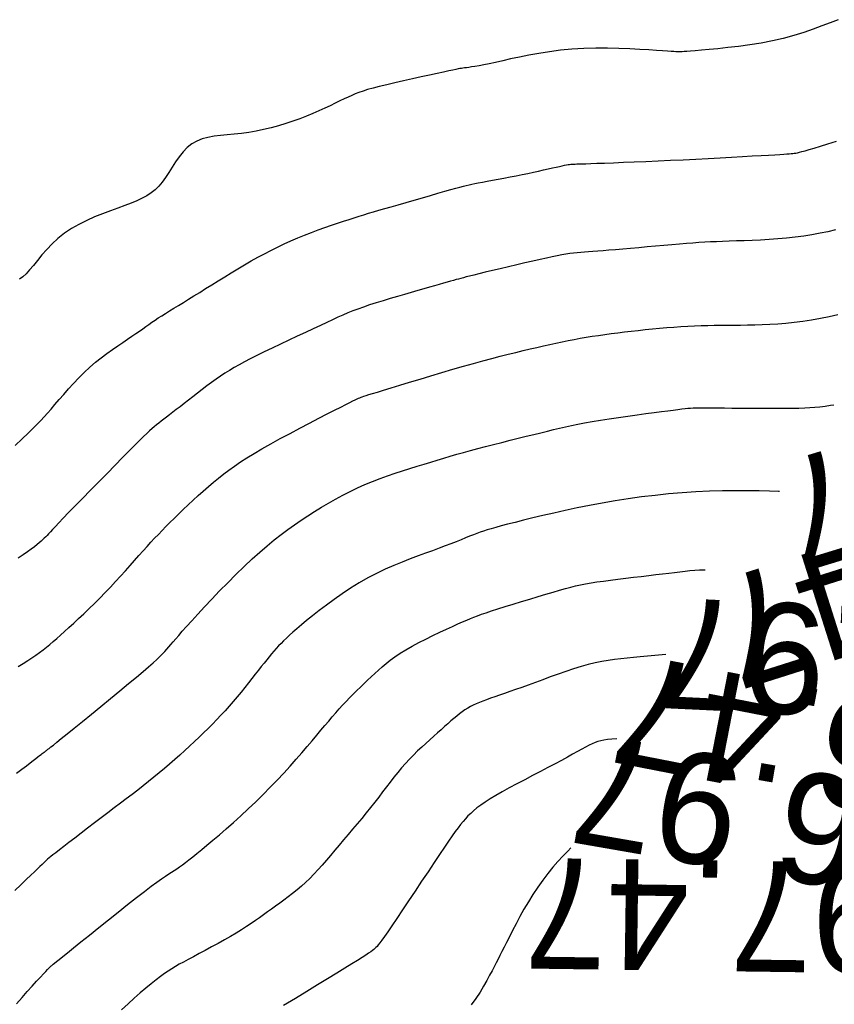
# Model space of a CAD drawing. Header units: millimetres. Extents: x 32690613 to 32693367, y 5343692 to 5344708.
# Tile 282 of 656: x 32692689 to 32692696, y 5344030 to 5344039. Entities that reach past the tile are written whole.
import ezdxf
from ezdxf.enums import TextEntityAlignment as Align

# ---------------------------------------------------------------- set-up
doc = ezdxf.new("R2010")
doc.units = ezdxf.units.MM
doc.header["$LTSCALE"] = 20
for name, color, linetype in [('02-DGM_HL_492.50', 92, 'Continuous'), ('02-DGM_HL_493.00', 102, 'Continuous'), ('02-DGM_HL_493.50', 112, 'Continuous'), ('02-DGM_HL_494.00', 122, 'Continuous'), ('02-DGM_HL_494.50', 132, 'Continuous'), ('02-DGM_HL_495.00', 142, 'Continuous'), ('02-DGM_HL_495.50', 152, 'Continuous'), ('02-DGM_HL_496.00', 162, 'Continuous'), ('02-DGM_HL_496.50', 172, 'Continuous'), ('02-DGM_HL_497.00', 182, 'Continuous'), ('02-DGM_HL_497.50', 192, 'Continuous')]:
    doc.layers.add(name, color=color, linetype=linetype)

msp = doc.modelspace()

# ---------------------------------------------------------------- linework, layer by layer
at = {"layer": '02-DGM_HL_492.50', "elevation": 492.5, "flags": 128}
msp.add_lwpolyline([(32692696.214, 5344038.8473), (32692696.1425, 5344038.8204), (32692696.0668, 5344038.7915), (32692695.9868, 5344038.7619), (32692695.9021, 5344038.7324), (32692695.8126, 5344038.7043), (32692695.718, 5344038.6786), (32692695.6187, 5344038.656), (32692695.5165, 5344038.6366), (32692695.4138, 5344038.6201), (32692695.3131, 5344038.6062), (32692695.2168, 5344038.5946), (32692695.1272, 5344038.5852), (32692695.0468, 5344038.5775), (32692694.9779, 5344038.5714), (32692694.9222, 5344038.5667), (32692694.8787, 5344038.563), (32692694.8457, 5344038.5604), (32692694.8213, 5344038.5585), (32692694.8039, 5344038.5574), (32692694.7916, 5344038.5568), (32692694.7827, 5344038.5566), (32692694.7755, 5344038.5567), (32692694.7682, 5344038.5569), (32692694.759, 5344038.5572), (32692694.7464, 5344038.5579), (32692694.7285, 5344038.559), (32692694.7036, 5344038.5605), (32692694.67, 5344038.5627), (32692694.6261, 5344038.5656), (32692694.57, 5344038.5693), (32692694.5007, 5344038.5738), (32692694.4197, 5344038.5786), (32692694.3292, 5344038.5831), (32692694.2311, 5344038.5867), (32692694.1277, 5344038.5888), (32692694.0211, 5344038.5889), (32692693.9134, 5344038.5862), (32692693.8067, 5344038.5803), (32692693.7029, 5344038.5707), (32692693.6029, 5344038.5579), (32692693.5072, 5344038.5429), (32692693.4164, 5344038.5264), (32692693.3313, 5344038.5092), (32692693.2523, 5344038.4921), (32692693.1801, 5344038.4759), (32692693.1153, 5344038.4614), (32692693.0584, 5344038.4492), (32692693.0088, 5344038.4393), (32692692.9661, 5344038.4313), (32692692.9296, 5344038.425), (32692692.8988, 5344038.4201), (32692692.8731, 5344038.4164), (32692692.8518, 5344038.4136), (32692692.8345, 5344038.4114), (32692692.8203, 5344038.4095), (32692692.8074, 5344038.4076), (32692692.7938, 5344038.4054), (32692692.7776, 5344038.4023), (32692692.7567, 5344038.398), (32692692.7292, 5344038.3922), (32692692.693, 5344038.3845), (32692692.6462, 5344038.3744), (32692692.5875, 5344038.3618), (32692692.5191, 5344038.3471), (32692692.4438, 5344038.3307), (32692692.3644, 5344038.3132), (32692692.284, 5344038.2953), (32692692.2052, 5344038.2773), (32692692.1311, 5344038.26), (32692692.0644, 5344038.2437), (32692692.0074, 5344038.229), (32692691.9589, 5344038.2154), (32692691.9172, 5344038.2026), (32692691.8804, 5344038.1899), (32692691.8468, 5344038.1769), (32692691.8146, 5344038.1632), (32692691.782, 5344038.1482), (32692691.7472, 5344038.1314), (32692691.7087, 5344038.1125), (32692691.6664, 5344038.0918), (32692691.6205, 5344038.0697), (32692691.5713, 5344038.0465), (32692691.5189, 5344038.0228), (32692691.4636, 5344037.9988), (32692691.4056, 5344037.975), (32692691.3451, 5344037.9519), (32692691.2824, 5344037.9297), (32692691.2179, 5344037.9087), (32692691.152, 5344037.8892), (32692691.0851, 5344037.8712), (32692691.0178, 5344037.8551), (32692690.9505, 5344037.8409), (32692690.8836, 5344037.829), (32692690.8175, 5344037.8195), (32692690.7528, 5344037.8123), (32692690.6898, 5344037.8063), (32692690.6288, 5344037.8004), (32692690.5703, 5344037.7931), (32692690.5146, 5344037.7832), (32692690.4621, 5344037.7693), (32692690.4131, 5344037.7501), (32692690.368, 5344037.7244), (32692690.327, 5344037.6912), (32692690.2896, 5344037.6519), (32692690.2551, 5344037.6079), (32692690.2228, 5344037.5611), (32692690.192, 5344037.5131), (32692690.1621, 5344037.4655), (32692690.1322, 5344037.42), (32692690.1017, 5344037.3783), (32692690.07, 5344037.3416), (32692690.0364, 5344037.3096), (32692690.0003, 5344037.2813), (32692689.9612, 5344037.256), (32692689.9185, 5344037.2328), (32692689.8715, 5344037.2108), (32692689.8198, 5344037.1893), (32692689.7626, 5344037.1674), (32692689.6998, 5344037.1444), (32692689.6325, 5344037.1197), (32692689.5621, 5344037.0931), (32692689.4902, 5344037.0641), (32692689.4182, 5344037.0323), (32692689.3476, 5344036.9974), (32692689.2798, 5344036.959), (32692689.2163, 5344036.9167), (32692689.1583, 5344036.8704), (32692689.1056, 5344036.8213), (32692689.0576, 5344036.7709), (32692689.0138, 5344036.7207), (32692688.9737, 5344036.6721), (32692688.9368, 5344036.6266), (32692688.9025, 5344036.5857), (32692688.8703, 5344036.5509), (32692688.8398, 5344036.5233), (32692688.811, 5344036.5018)], dxfattribs=at)
at = {"layer": '02-DGM_HL_493.00', "elevation": 493, "flags": 128}
msp.add_lwpolyline([(32692688.7707, 5344034.9999), (32692688.8346, 5344035.0598), (32692688.8878, 5344035.1102), (32692688.9325, 5344035.1532), (32692688.9704, 5344035.1909), (32692689.0038, 5344035.2252), (32692689.0346, 5344035.2582), (32692689.0649, 5344035.2919), (32692689.0967, 5344035.3283), (32692689.1315, 5344035.369), (32692689.1696, 5344035.4136), (32692689.2105, 5344035.4609), (32692689.2539, 5344035.5102), (32692689.2995, 5344035.5603), (32692689.347, 5344035.6103), (32692689.3961, 5344035.6593), (32692689.4464, 5344035.7063), (32692689.4976, 5344035.7505), (32692689.549, 5344035.7918), (32692689.6001, 5344035.8303), (32692689.6502, 5344035.8662), (32692689.6986, 5344035.8995), (32692689.7448, 5344035.9304), (32692689.7881, 5344035.9589), (32692689.8278, 5344035.9853), (32692689.8637, 5344036.0095), (32692689.8961, 5344036.0321), (32692689.9261, 5344036.0532), (32692689.9543, 5344036.0734), (32692689.9816, 5344036.0928), (32692690.0088, 5344036.112), (32692690.0367, 5344036.1313), (32692690.0661, 5344036.1511), (32692690.0978, 5344036.1716), (32692690.1318, 5344036.193), (32692690.1683, 5344036.2156), (32692690.2073, 5344036.2394), (32692690.2487, 5344036.2647), (32692690.2926, 5344036.2915), (32692690.3392, 5344036.32), (32692690.3883, 5344036.3504), (32692690.44, 5344036.3828), (32692690.494, 5344036.4167), (32692690.5499, 5344036.4519), (32692690.6073, 5344036.4879), (32692690.666, 5344036.5243), (32692690.7255, 5344036.5607), (32692690.7854, 5344036.5968), (32692690.8455, 5344036.6321), (32692690.9054, 5344036.6664), (32692690.9651, 5344036.6994), (32692691.0249, 5344036.7314), (32692691.0847, 5344036.7622), (32692691.1447, 5344036.7919), (32692691.205, 5344036.8205), (32692691.2657, 5344036.848), (32692691.3269, 5344036.8745), (32692691.3887, 5344036.8999), (32692691.4505, 5344036.9241), (32692691.5118, 5344036.9472), (32692691.572, 5344036.969), (32692691.6306, 5344036.9895), (32692691.687, 5344037.0087), (32692691.7405, 5344037.0264), (32692691.7907, 5344037.0427), (32692691.8373, 5344037.0575), (32692691.8813, 5344037.0713), (32692691.9243, 5344037.0844), (32692691.9675, 5344037.0973), (32692692.0124, 5344037.1106), (32692692.0604, 5344037.1245), (32692692.1129, 5344037.1397), (32692692.1713, 5344037.1565), (32692692.2364, 5344037.1753), (32692692.3067, 5344037.1955), (32692692.3799, 5344037.2165), (32692692.4538, 5344037.2377), (32692692.5261, 5344037.2585), (32692692.5948, 5344037.2781), (32692692.6575, 5344037.2961), (32692692.7122, 5344037.3116), (32692692.7572, 5344037.3243), (32692692.7939, 5344037.3345), (32692692.8246, 5344037.3427), (32692692.8512, 5344037.3494), (32692692.8759, 5344037.3552), (32692692.9009, 5344037.3605), (32692692.928, 5344037.3659), (32692692.9596, 5344037.3719), (32692692.9972, 5344037.3789), (32692693.0403, 5344037.3869), (32692693.0877, 5344037.3957), (32692693.1386, 5344037.4052), (32692693.1918, 5344037.4153), (32692693.2463, 5344037.4258), (32692693.3011, 5344037.4365), (32692693.3551, 5344037.4474), (32692693.4074, 5344037.4583), (32692693.4576, 5344037.469), (32692693.5052, 5344037.4795), (32692693.55, 5344037.4894), (32692693.5916, 5344037.4987), (32692693.6296, 5344037.5073), (32692693.6637, 5344037.515), (32692693.6935, 5344037.5215), (32692693.7189, 5344037.5269), (32692693.7402, 5344037.5312), (32692693.7581, 5344037.5346), (32692693.773, 5344037.5371), (32692693.7857, 5344037.5389), (32692693.7967, 5344037.5402), (32692693.8065, 5344037.5411), (32692693.8159, 5344037.5418), (32692693.8254, 5344037.5422), (32692693.8367, 5344037.5427), (32692693.8513, 5344037.5431), (32692693.8709, 5344037.5438), (32692693.8971, 5344037.5446), (32692693.9317, 5344037.5457), (32692693.9762, 5344037.5472), (32692694.0323, 5344037.5492), (32692694.1011, 5344037.5517), (32692694.1814, 5344037.5548), (32692694.2717, 5344037.5583), (32692694.3701, 5344037.5623), (32692694.475, 5344037.5667), (32692694.5847, 5344037.5715), (32692694.6975, 5344037.5766), (32692694.8117, 5344037.582), (32692694.9257, 5344037.5877), (32692695.0379, 5344037.5934), (32692695.1466, 5344037.5992), (32692695.2504, 5344037.6049), (32692695.3477, 5344037.6103), (32692695.437, 5344037.6154), (32692695.5167, 5344037.62), (32692695.5852, 5344037.6239), (32692695.6415, 5344037.6272), (32692695.6867, 5344037.6299), (32692695.7225, 5344037.6321), (32692695.7505, 5344037.6339), (32692695.7722, 5344037.6355), (32692695.7894, 5344037.637), (32692695.8037, 5344037.6385), (32692695.8166, 5344037.6402), (32692695.8298, 5344037.6423), (32692695.8448, 5344037.6451), (32692695.863, 5344037.6491), (32692695.8859, 5344037.6548), (32692695.9149, 5344037.6626), (32692695.9515, 5344037.6731), (32692695.9971, 5344037.6867), (32692696.0532, 5344037.7038), (32692696.1206, 5344037.7248), (32692696.1976, 5344037.7489)], dxfattribs=at)
at = {"layer": '02-DGM_HL_493.50', "elevation": 493.5, "flags": 128}
msp.add_lwpolyline([(32692696.1899, 5344036.9466), (32692696.1208, 5344036.9312), (32692696.0497, 5344036.9168), (32692695.9768, 5344036.9035), (32692695.9022, 5344036.8916), (32692695.8257, 5344036.8813), (32692695.7478, 5344036.8728), (32692695.669, 5344036.8659), (32692695.5904, 5344036.8604), (32692695.5127, 5344036.856), (32692695.4369, 5344036.8525), (32692695.3637, 5344036.8498), (32692695.2943, 5344036.8474), (32692695.2293, 5344036.8453), (32692695.1692, 5344036.8431), (32692695.1132, 5344036.8409), (32692695.0596, 5344036.8384), (32692695.0071, 5344036.8356), (32692694.9542, 5344036.8324), (32692694.8996, 5344036.8286), (32692694.8418, 5344036.8242), (32692694.7793, 5344036.8191), (32692694.7112, 5344036.8132), (32692694.6387, 5344036.8068), (32692694.5634, 5344036.7999), (32692694.4868, 5344036.7929), (32692694.4105, 5344036.7859), (32692694.3363, 5344036.7792), (32692694.2656, 5344036.773), (32692694.2001, 5344036.7675), (32692694.141, 5344036.7628), (32692694.088, 5344036.7589), (32692694.0402, 5344036.7556), (32692693.9968, 5344036.7526), (32692693.9572, 5344036.7499), (32692693.9204, 5344036.7472), (32692693.8858, 5344036.7443), (32692693.8525, 5344036.7411), (32692693.8197, 5344036.7373), (32692693.7864, 5344036.7329), (32692693.7516, 5344036.7275), (32692693.7143, 5344036.721), (32692693.6732, 5344036.7132), (32692693.6275, 5344036.7039), (32692693.576, 5344036.693), (32692693.5178, 5344036.6801), (32692693.4522, 5344036.6653), (32692693.3811, 5344036.649), (32692693.3067, 5344036.6317), (32692693.2314, 5344036.614), (32692693.1573, 5344036.5965), (32692693.0869, 5344036.5798), (32692693.0223, 5344036.5643), (32692692.9659, 5344036.5507), (32692692.9192, 5344036.5393), (32692692.8813, 5344036.5299), (32692692.8502, 5344036.5221), (32692692.8243, 5344036.5154), (32692692.8017, 5344036.5093), (32692692.7807, 5344036.5035), (32692692.7595, 5344036.4975), (32692692.7363, 5344036.4908), (32692692.7097, 5344036.4832), (32692692.6793, 5344036.4744), (32692692.6449, 5344036.4646), (32692692.6066, 5344036.4536), (32692692.5643, 5344036.4415), (32692692.5179, 5344036.4282), (32692692.4673, 5344036.4137), (32692692.4125, 5344036.3981), (32692692.3536, 5344036.3813), (32692692.2915, 5344036.3635), (32692692.2276, 5344036.345), (32692692.1629, 5344036.326), (32692692.0988, 5344036.3068), (32692692.0364, 5344036.2876), (32692691.9769, 5344036.2687), (32692691.9215, 5344036.2502), (32692691.871, 5344036.2323), (32692691.8243, 5344036.2147), (32692691.7796, 5344036.1967), (32692691.7355, 5344036.1779), (32692691.6904, 5344036.1578), (32692691.6425, 5344036.1359), (32692691.5904, 5344036.1116), (32692691.5325, 5344036.0844), (32692691.4676, 5344036.0541), (32692691.3971, 5344036.0212), (32692691.3228, 5344035.9864), (32692691.2465, 5344035.9505), (32692691.17, 5344035.9144), (32692691.0951, 5344035.8786), (32692691.0236, 5344035.8442), (32692690.9575, 5344035.8117), (32692690.8979, 5344035.7817), (32692690.8444, 5344035.7539), (32692690.7958, 5344035.7276), (32692690.7511, 5344035.7022), (32692690.7091, 5344035.6772), (32692690.6689, 5344035.6519), (32692690.6293, 5344035.6257), (32692690.5893, 5344035.5979), (32692690.5481, 5344035.5683), (32692690.5059, 5344035.5371), (32692690.4632, 5344035.5049), (32692690.4207, 5344035.4723), (32692690.3788, 5344035.4398), (32692690.3381, 5344035.4081), (32692690.2992, 5344035.3777), (32692690.2624, 5344035.3491), (32692690.2284, 5344035.3229), (32692690.1969, 5344035.2988), (32692690.1677, 5344035.2766), (32692690.1407, 5344035.256), (32692690.1156, 5344035.2368), (32692690.0922, 5344035.2188), (32692690.0702, 5344035.2015), (32692690.0495, 5344035.1849), (32692690.0295, 5344035.1684), (32692690.0092, 5344035.1509), (32692689.9872, 5344035.1311), (32692689.9621, 5344035.1076), (32692689.9325, 5344035.0791), (32692689.8971, 5344035.0443), (32692689.8544, 5344035.0019), (32692689.8032, 5344034.9505), (32692689.7427, 5344034.8894), (32692689.6748, 5344034.8206), (32692689.602, 5344034.7467), (32692689.527, 5344034.6704), (32692689.4523, 5344034.5941), (32692689.3803, 5344034.5205), (32692689.3138, 5344034.4522), (32692689.2552, 5344034.3918), (32692689.2064, 5344034.3412), (32692689.1668, 5344034.2998), (32692689.1351, 5344034.2664), (32692689.1098, 5344034.2396), (32692689.0898, 5344034.2182), (32692689.0736, 5344034.2008), (32692689.0599, 5344034.1863), (32692689.0475, 5344034.1732), (32692689.035, 5344034.1605), (32692689.0217, 5344034.1475), (32692689.0069, 5344034.1338), (32692688.9896, 5344034.1189), (32692688.9694, 5344034.1024), (32692688.9453, 5344034.0837), (32692688.9166, 5344034.0623), (32692688.8827, 5344034.0379), (32692688.8429, 5344034.0101), (32692688.7979, 5344033.979)], dxfattribs=at)
at = {"layer": '02-DGM_HL_494.00', "elevation": 494, "flags": 128}
msp.add_lwpolyline([(32692688.7998, 5344033.0011), (32692688.844, 5344033.0288), (32692688.8852, 5344033.0552), (32692688.9234, 5344033.0804), (32692688.959, 5344033.1046), (32692688.9923, 5344033.1282), (32692689.0239, 5344033.1516), (32692689.0546, 5344033.1754), (32692689.085, 5344033.1999), (32692689.1159, 5344033.2258), (32692689.1479, 5344033.2536), (32692689.1819, 5344033.2837), (32692689.2185, 5344033.3167), (32692689.2582, 5344033.3529), (32692689.3008, 5344033.3921), (32692689.3456, 5344033.4339), (32692689.3922, 5344033.478), (32692689.4399, 5344033.5239), (32692689.4884, 5344033.5713), (32692689.537, 5344033.6198), (32692689.5852, 5344033.6691), (32692689.6325, 5344033.7186), (32692689.6788, 5344033.7682), (32692689.724, 5344033.8174), (32692689.7678, 5344033.8659), (32692689.8103, 5344033.9133), (32692689.8513, 5344033.9593), (32692689.8906, 5344034.0035), (32692689.9283, 5344034.0456), (32692689.9642, 5344034.0854), (32692689.9988, 5344034.1233), (32692690.0326, 5344034.1598), (32692690.0662, 5344034.1954), (32692690.1001, 5344034.2307), (32692690.1348, 5344034.2662), (32692690.1709, 5344034.3025), (32692690.2089, 5344034.3401), (32692690.2491, 5344034.3793), (32692690.2915, 5344034.42), (32692690.3354, 5344034.4615), (32692690.3806, 5344034.5035), (32692690.4266, 5344034.5455), (32692690.473, 5344034.5871), (32692690.5195, 5344034.6278), (32692690.5656, 5344034.6671), (32692690.6111, 5344034.7047), (32692690.657, 5344034.7411), (32692690.7044, 5344034.777), (32692690.7544, 5344034.8128), (32692690.8082, 5344034.8494), (32692690.8669, 5344034.8871), (32692690.9316, 5344034.9268), (32692691.0034, 5344034.9689), (32692691.083, 5344035.0138), (32692691.1683, 5344035.0607), (32692691.2569, 5344035.1084), (32692691.3461, 5344035.1557), (32692691.4336, 5344035.2015), (32692691.5167, 5344035.2446), (32692691.593, 5344035.2838), (32692691.6598, 5344035.318), (32692691.7154, 5344035.3463), (32692691.7605, 5344035.3692), (32692691.7965, 5344035.3873), (32692691.8247, 5344035.4013), (32692691.8466, 5344035.412), (32692691.8636, 5344035.42), (32692691.8771, 5344035.426), (32692691.8885, 5344035.4308), (32692691.8992, 5344035.435), (32692691.9109, 5344035.4393), (32692691.9255, 5344035.4443), (32692691.9447, 5344035.4504), (32692691.9703, 5344035.4584), (32692692.004, 5344035.4687), (32692692.0477, 5344035.4821), (32692692.1031, 5344035.499), (32692692.1712, 5344035.5199), (32692692.2505, 5344035.5442), (32692692.3384, 5344035.571), (32692692.4327, 5344035.5995), (32692692.5309, 5344035.629), (32692692.6306, 5344035.6587), (32692692.7295, 5344035.6876), (32692692.8252, 5344035.7151), (32692692.9157, 5344035.7404), (32692693.001, 5344035.7637), (32692693.0816, 5344035.7851), (32692693.1579, 5344035.8048), (32692693.2302, 5344035.823), (32692693.299, 5344035.8399), (32692693.3648, 5344035.8558), (32692693.428, 5344035.8708), (32692693.4889, 5344035.8851), (32692693.5479, 5344035.8987), (32692693.6054, 5344035.9117), (32692693.6616, 5344035.9241), (32692693.717, 5344035.9359), (32692693.7717, 5344035.947), (32692693.8261, 5344035.9576), (32692693.8806, 5344035.9675), (32692693.9354, 5344035.9769), (32692693.9908, 5344035.9858), (32692694.0468, 5344035.9943), (32692694.1036, 5344036.0024), (32692694.1614, 5344036.0101), (32692694.2202, 5344036.0176), (32692694.2804, 5344036.0248), (32692694.3419, 5344036.032), (32692694.4049, 5344036.039), (32692694.469, 5344036.0459), (32692694.5338, 5344036.0524), (32692694.599, 5344036.0586), (32692694.6641, 5344036.0643), (32692694.7287, 5344036.0695), (32692694.7924, 5344036.0739), (32692694.8547, 5344036.0776), (32692694.9155, 5344036.0804), (32692694.9751, 5344036.0825), (32692695.0339, 5344036.0839), (32692695.0923, 5344036.0849), (32692695.1508, 5344036.0856), (32692695.2099, 5344036.0861), (32692695.2701, 5344036.0866), (32692695.3317, 5344036.0872), (32692695.3952, 5344036.088), (32692695.4606, 5344036.0894), (32692695.528, 5344036.0915), (32692695.5973, 5344036.0947), (32692695.6686, 5344036.0992), (32692695.7418, 5344036.1052), (32692695.8169, 5344036.1132), (32692695.894, 5344036.1232), (32692695.9729, 5344036.1355), (32692696.0527, 5344036.1496), (32692696.1324, 5344036.1651), (32692696.2112, 5344036.1815)], dxfattribs=at)
at = {"layer": '02-DGM_HL_494.50', "elevation": 494.5, "flags": 128}
msp.add_lwpolyline([(32692688.7844, 5344032.0376), (32692688.8325, 5344032.0734), (32692688.8731, 5344032.1038), (32692688.907, 5344032.1294), (32692688.9351, 5344032.1507), (32692688.9582, 5344032.1684), (32692688.9772, 5344032.183), (32692688.9928, 5344032.195), (32692689.0058, 5344032.205), (32692689.0166, 5344032.2133), (32692689.0255, 5344032.2203), (32692689.033, 5344032.226), (32692689.0394, 5344032.2309), (32692689.0449, 5344032.2351), (32692689.05, 5344032.239), (32692689.055, 5344032.2428), (32692689.0605, 5344032.2469), (32692689.0678, 5344032.2525), (32692689.0786, 5344032.2609), (32692689.0944, 5344032.2734), (32692689.117, 5344032.2914), (32692689.1478, 5344032.3161), (32692689.1886, 5344032.3489), (32692689.2408, 5344032.3912), (32692689.3055, 5344032.4436), (32692689.3802, 5344032.5042), (32692689.4619, 5344032.5707), (32692689.5475, 5344032.6406), (32692689.634, 5344032.7114), (32692689.7183, 5344032.7807), (32692689.7972, 5344032.846), (32692689.8678, 5344032.9049), (32692689.9277, 5344032.9556), (32692689.9776, 5344032.9985), (32692690.0187, 5344033.0349), (32692690.0526, 5344033.0657), (32692690.0805, 5344033.0923), (32692690.1039, 5344033.1156), (32692690.1241, 5344033.1369), (32692690.1425, 5344033.1572), (32692690.1604, 5344033.1778), (32692690.1791, 5344033.1995), (32692690.1995, 5344033.2235), (32692690.2229, 5344033.2509), (32692690.2503, 5344033.2826), (32692690.2828, 5344033.3197), (32692690.3216, 5344033.3632), (32692690.3678, 5344033.4142), (32692690.422, 5344033.4732), (32692690.4831, 5344033.539), (32692690.5498, 5344033.6096), (32692690.6206, 5344033.6834), (32692690.6939, 5344033.7584), (32692690.7682, 5344033.8328), (32692690.8422, 5344033.905), (32692690.9143, 5344033.973), (32692690.9834, 5344034.0354), (32692691.0496, 5344034.0926), (32692691.1136, 5344034.1451), (32692691.1758, 5344034.1938), (32692691.2369, 5344034.2391), (32692691.2972, 5344034.282), (32692691.3575, 5344034.3229), (32692691.4181, 5344034.3626), (32692691.4796, 5344034.4016), (32692691.542, 5344034.4399), (32692691.6053, 5344034.4774), (32692691.6694, 5344034.5137), (32692691.7344, 5344034.5488), (32692691.8003, 5344034.5825), (32692691.8669, 5344034.6146), (32692691.9344, 5344034.6449), (32692692.0025, 5344034.6733), (32692692.071, 5344034.6999), (32692692.1395, 5344034.7248), (32692692.2077, 5344034.7483), (32692692.2751, 5344034.7704), (32692692.3414, 5344034.7914), (32692692.4061, 5344034.8114), (32692692.469, 5344034.8306), (32692692.5298, 5344034.849), (32692692.5891, 5344034.8669), (32692692.6477, 5344034.8845), (32692692.7063, 5344034.9018), (32692692.7657, 5344034.919), (32692692.8266, 5344034.9362), (32692692.8898, 5344034.9537), (32692692.9561, 5344034.9715), (32692693.026, 5344034.9898), (32692693.0985, 5344035.0084), (32692693.1725, 5344035.0271), (32692693.2469, 5344035.0456), (32692693.3205, 5344035.0638), (32692693.3922, 5344035.0815), (32692693.4609, 5344035.0984), (32692693.5253, 5344035.1144), (32692693.5849, 5344035.1293), (32692693.6407, 5344035.1432), (32692693.6944, 5344035.1562), (32692693.7476, 5344035.1687), (32692693.802, 5344035.1807), (32692693.8592, 5344035.1925), (32692693.9208, 5344035.2042), (32692693.9885, 5344035.216), (32692694.0632, 5344035.2281), (32692694.1434, 5344035.2403), (32692694.2269, 5344035.2524), (32692694.3115, 5344035.2642), (32692694.3949, 5344035.2756), (32692694.4751, 5344035.2863), (32692694.5496, 5344035.2961), (32692694.6165, 5344035.3049), (32692694.6739, 5344035.3124), (32692694.7227, 5344035.3189), (32692694.7639, 5344035.3242), (32692694.799, 5344035.3286), (32692694.829, 5344035.3322), (32692694.8552, 5344035.3349), (32692694.8789, 5344035.337), (32692694.9013, 5344035.3385), (32692694.9236, 5344035.3395), (32692694.9472, 5344035.34), (32692694.9732, 5344035.3402), (32692695.003, 5344035.3401), (32692695.0379, 5344035.3397), (32692695.0791, 5344035.3392), (32692695.1279, 5344035.3385), (32692695.1856, 5344035.3378), (32692695.2528, 5344035.3372), (32692695.3278, 5344035.3365), (32692695.4079, 5344035.336), (32692695.4907, 5344035.3356), (32692695.5738, 5344035.3354), (32692695.6545, 5344035.3354), (32692695.7305, 5344035.3356), (32692695.7993, 5344035.3362), (32692695.8591, 5344035.3371), (32692695.9115, 5344035.3387), (32692695.9589, 5344035.341), (32692696.0037, 5344035.3443), (32692696.0482, 5344035.3488), (32692696.0949, 5344035.3548), (32692696.146, 5344035.3624), (32692696.1753, 5344035.3672)], dxfattribs=at)
at = {"layer": '02-DGM_HL_495.00', "elevation": 495, "flags": 128}
msp.add_lwpolyline([(32692695.6835, 5344034.5832), (32692695.675, 5344034.5835), (32692695.5924, 5344034.5859), (32692695.4988, 5344034.588), (32692695.3958, 5344034.5894), (32692695.2854, 5344034.5897), (32692695.1691, 5344034.5884), (32692695.049, 5344034.5853), (32692694.9266, 5344034.5798), (32692694.8036, 5344034.5717), (32692694.6807, 5344034.561), (32692694.5581, 5344034.5481), (32692694.4363, 5344034.5331), (32692694.3157, 5344034.5161), (32692694.1967, 5344034.4976), (32692694.0797, 5344034.4776), (32692693.9651, 5344034.4563), (32692693.8533, 5344034.4341), (32692693.7451, 5344034.4113), (32692693.6416, 5344034.3884), (32692693.5436, 5344034.3657), (32692693.452, 5344034.3437), (32692693.3678, 5344034.3228), (32692693.2918, 5344034.3035), (32692693.225, 5344034.2862), (32692693.1679, 5344034.2711), (32692693.1192, 5344034.2579), (32692693.0774, 5344034.2461), (32692693.0409, 5344034.2353), (32692693.008, 5344034.2249), (32692692.9771, 5344034.2144), (32692692.9467, 5344034.2034), (32692692.9151, 5344034.1914), (32692692.8809, 5344034.1779), (32692692.8437, 5344034.163), (32692692.8033, 5344034.1467), (32692692.7595, 5344034.1292), (32692692.7121, 5344034.1104), (32692692.6609, 5344034.0904), (32692692.6056, 5344034.0693), (32692692.5461, 5344034.0473), (32692692.4823, 5344034.0242), (32692692.4147, 5344033.9998), (32692692.3438, 5344033.9736), (32692692.2701, 5344033.9452), (32692692.1944, 5344033.9143), (32692692.117, 5344033.8803), (32692692.0387, 5344033.8429), (32692691.96, 5344033.8017), (32692691.8815, 5344033.7565), (32692691.804, 5344033.7081), (32692691.7284, 5344033.6578), (32692691.6554, 5344033.6066), (32692691.586, 5344033.5557), (32692691.5209, 5344033.5062), (32692691.461, 5344033.4593), (32692691.4072, 5344033.4161), (32692691.36, 5344033.3774), (32692691.3188, 5344033.3428), (32692691.283, 5344033.3118), (32692691.2515, 5344033.2836), (32692691.2237, 5344033.2577), (32692691.1988, 5344033.2334), (32692691.1758, 5344033.21), (32692691.154, 5344033.1869), (32692691.1328, 5344033.1635), (32692691.1116, 5344033.1395), (32692691.0902, 5344033.1145), (32692691.0684, 5344033.0884), (32692691.0458, 5344033.0608), (32692691.0222, 5344033.0315), (32692690.9973, 5344033.0002), (32692690.9707, 5344032.9666), (32692690.9424, 5344032.9305), (32692690.9124, 5344032.8924), (32692690.8808, 5344032.8525), (32692690.8479, 5344032.8113), (32692690.8138, 5344032.7693), (32692690.7788, 5344032.7269), (32692690.7429, 5344032.6844), (32692690.7064, 5344032.6424), (32692690.6694, 5344032.6012), (32692690.6319, 5344032.5606), (32692690.5938, 5344032.5206), (32692690.555, 5344032.4809), (32692690.5155, 5344032.4415), (32692690.4752, 5344032.402), (32692690.434, 5344032.3624), (32692690.3919, 5344032.3226), (32692690.3488, 5344032.2823), (32692690.3047, 5344032.2417), (32692690.2598, 5344032.2009), (32692690.2142, 5344032.1601), (32692690.1679, 5344032.1194), (32692690.121, 5344032.079), (32692690.0736, 5344032.0389), (32692690.0259, 5344031.9995), (32692689.9777, 5344031.9607), (32692689.929, 5344031.9222), (32692689.8794, 5344031.8837), (32692689.8287, 5344031.8449), (32692689.7766, 5344031.8054), (32692689.7229, 5344031.7647), (32692689.6672, 5344031.7227), (32692689.6093, 5344031.6789), (32692689.5491, 5344031.6333), (32692689.4879, 5344031.5865), (32692689.4268, 5344031.5398), (32692689.3673, 5344031.494), (32692689.3106, 5344031.4505), (32692689.2581, 5344031.41), (32692689.2112, 5344031.3738), (32692689.1712, 5344031.3429), (32692689.1389, 5344031.318), (32692689.1135, 5344031.2983), (32692689.0936, 5344031.2827), (32692689.0778, 5344031.2701), (32692689.0649, 5344031.2593), (32692689.0535, 5344031.2493), (32692689.0421, 5344031.2389), (32692689.0295, 5344031.2269), (32692689.0143, 5344031.2125), (32692688.9958, 5344031.1946), (32692688.9731, 5344031.1726), (32692688.9453, 5344031.1458), (32692688.9117, 5344031.1135), (32692688.8715, 5344031.0747), (32692688.8238, 5344031.0289), (32692688.7679, 5344030.9754)], dxfattribs=at)
at = {"layer": '02-DGM_HL_495.50', "elevation": 495.5, "flags": 128}
msp.add_lwpolyline([(32692688.7831, 5344029.9516), (32692688.8333, 5344030.0096), (32692688.8812, 5344030.0636), (32692688.9256, 5344030.1127), (32692688.9654, 5344030.1561), (32692688.9994, 5344030.1928), (32692689.0267, 5344030.2221), (32692689.0479, 5344030.2449), (32692689.0641, 5344030.262), (32692689.0761, 5344030.2746), (32692689.0849, 5344030.2836), (32692689.0916, 5344030.29), (32692689.097, 5344030.2948), (32692689.1021, 5344030.2991), (32692689.1081, 5344030.304), (32692689.1163, 5344030.3105), (32692689.1282, 5344030.3201), (32692689.1456, 5344030.334), (32692689.1698, 5344030.3534), (32692689.2026, 5344030.3797), (32692689.2453, 5344030.4141), (32692689.2996, 5344030.4578), (32692689.3663, 5344030.5116), (32692689.4431, 5344030.5734), (32692689.5267, 5344030.6407), (32692689.6142, 5344030.7108), (32692689.7024, 5344030.7812), (32692689.7882, 5344030.8492), (32692689.8686, 5344030.9123), (32692689.9404, 5344030.9679), (32692690.0013, 5344031.014), (32692690.052, 5344031.0513), (32692690.0943, 5344031.0814), (32692690.1296, 5344031.1057), (32692690.1596, 5344031.1256), (32692690.1859, 5344031.1425), (32692690.2099, 5344031.1579), (32692690.2334, 5344031.1732), (32692690.2577, 5344031.1898), (32692690.2836, 5344031.2081), (32692690.3117, 5344031.2289), (32692690.3426, 5344031.2525), (32692690.3769, 5344031.2795), (32692690.4151, 5344031.3103), (32692690.458, 5344031.3455), (32692690.506, 5344031.3855), (32692690.5595, 5344031.4307), (32692690.6179, 5344031.4806), (32692690.68, 5344031.5346), (32692690.745, 5344031.5921), (32692690.8119, 5344031.6523), (32692690.8796, 5344031.7148), (32692690.9472, 5344031.7787), (32692691.0137, 5344031.8436), (32692691.0783, 5344031.9088), (32692691.1407, 5344031.9737), (32692691.2005, 5344032.0379), (32692691.2578, 5344032.1008), (32692691.3123, 5344032.162), (32692691.3637, 5344032.2209), (32692691.412, 5344032.277), (32692691.4569, 5344032.3298), (32692691.4984, 5344032.379), (32692691.5369, 5344032.4248), (32692691.5728, 5344032.4677), (32692691.6068, 5344032.508), (32692691.6392, 5344032.5461), (32692691.6707, 5344032.5825), (32692691.7017, 5344032.6176), (32692691.7327, 5344032.6517), (32692691.7643, 5344032.6852), (32692691.7962, 5344032.7183), (32692691.8285, 5344032.7509), (32692691.8611, 5344032.783), (32692691.8937, 5344032.8147), (32692691.9264, 5344032.846), (32692691.9589, 5344032.877), (32692691.9912, 5344032.9076), (32692692.0234, 5344032.9379), (32692692.0559, 5344032.968), (32692692.0897, 5344032.9981), (32692692.1254, 5344033.0282), (32692692.1639, 5344033.0586), (32692692.2059, 5344033.0893), (32692692.2521, 5344033.1204), (32692692.3034, 5344033.1521), (32692692.3601, 5344033.1845), (32692692.4209, 5344033.217), (32692692.4841, 5344033.2492), (32692692.548, 5344033.2805), (32692692.6108, 5344033.3103), (32692692.6709, 5344033.3382), (32692692.7265, 5344033.3635), (32692692.7759, 5344033.3858), (32692692.8181, 5344033.4046), (32692692.8546, 5344033.4207), (32692692.8877, 5344033.4347), (32692692.9195, 5344033.4476), (32692692.9524, 5344033.46), (32692692.9885, 5344033.4729), (32692693.03, 5344033.4869), (32692693.0793, 5344033.503), (32692693.1377, 5344033.5217), (32692693.2037, 5344033.5425), (32692693.2753, 5344033.5648), (32692693.35, 5344033.5879), (32692693.4258, 5344033.611), (32692693.5003, 5344033.6336), (32692693.5714, 5344033.6549), (32692693.6368, 5344033.6743), (32692693.695, 5344033.6912), (32692693.7471, 5344033.7058), (32692693.7949, 5344033.7185), (32692693.8401, 5344033.7296), (32692693.8847, 5344033.7395), (32692693.9303, 5344033.7485), (32692693.9788, 5344033.7569), (32692694.032, 5344033.7652), (32692694.0911, 5344033.7736), (32692694.1552, 5344033.7821), (32692694.2229, 5344033.7906), (32692694.2929, 5344033.7991), (32692694.3636, 5344033.8075), (32692694.4336, 5344033.8157), (32692694.5016, 5344033.8237), (32692694.5661, 5344033.8314), (32692694.626, 5344033.8387), (32692694.6816, 5344033.8456), (32692694.7336, 5344033.8519), (32692694.7825, 5344033.8577), (32692694.8291, 5344033.8628), (32692694.874, 5344033.8672), (32692694.9177, 5344033.8707), (32692694.961, 5344033.8735), (32692695.0045, 5344033.8753), (32692695.0116, 5344033.8754)], dxfattribs=at)
at = {"layer": '02-DGM_HL_496.00', "elevation": 496, "flags": 128}
msp.add_lwpolyline([(32692694.6548, 5344033.1102), (32692694.6223, 5344033.1072), (32692694.5547, 5344033.1006), (32692694.4887, 5344033.0941), (32692694.4249, 5344033.0879), (32692694.364, 5344033.0822), (32692694.3053, 5344033.0766), (32692694.2479, 5344033.0707), (32692694.1912, 5344033.0639), (32692694.1343, 5344033.0558), (32692694.0763, 5344033.0458), (32692694.0166, 5344033.0335), (32692693.9542, 5344033.0183), (32692693.8886, 5344033), (32692693.8206, 5344032.9791), (32692693.751, 5344032.9561), (32692693.6808, 5344032.9317), (32692693.6108, 5344032.9066), (32692693.5421, 5344032.8815), (32692693.4755, 5344032.857), (32692693.412, 5344032.8337), (32692693.3523, 5344032.8122), (32692693.2964, 5344032.7924), (32692693.2443, 5344032.7742), (32692693.1957, 5344032.7574), (32692693.1505, 5344032.7418), (32692693.1086, 5344032.7273), (32692693.0698, 5344032.7137), (32692693.0339, 5344032.7007), (32692693.0008, 5344032.6883), (32692692.9701, 5344032.6761), (32692692.9415, 5344032.6639), (32692692.9144, 5344032.6513), (32692692.8886, 5344032.6382), (32692692.8636, 5344032.6241), (32692692.839, 5344032.6088), (32692692.8145, 5344032.5921), (32692692.7897, 5344032.5736), (32692692.7643, 5344032.5535), (32692692.7382, 5344032.5317), (32692692.7113, 5344032.5084), (32692692.6833, 5344032.4835), (32692692.654, 5344032.4572), (32692692.6233, 5344032.4296), (32692692.5911, 5344032.4007), (32692692.5571, 5344032.3705), (32692692.5218, 5344032.3391), (32692692.4854, 5344032.3064), (32692692.4483, 5344032.2725), (32692692.4109, 5344032.2374), (32692692.3735, 5344032.201), (32692692.3366, 5344032.1633), (32692692.3004, 5344032.1244), (32692692.2652, 5344032.0843), (32692692.2308, 5344032.0429), (32692692.1969, 5344032.0004), (32692692.1631, 5344031.9569), (32692692.1291, 5344031.9123), (32692692.0946, 5344031.8668), (32692692.0591, 5344031.8205), (32692692.0225, 5344031.7733), (32692691.9844, 5344031.7254), (32692691.9451, 5344031.677), (32692691.9049, 5344031.6282), (32692691.8641, 5344031.5793), (32692691.8231, 5344031.5305), (32692691.782, 5344031.4819), (32692691.7413, 5344031.4338), (32692691.7013, 5344031.3863), (32692691.6621, 5344031.3397), (32692691.6237, 5344031.2941), (32692691.5859, 5344031.2497), (32692691.5484, 5344031.2065), (32692691.5111, 5344031.1647), (32692691.4737, 5344031.1244), (32692691.4361, 5344031.0858), (32692691.398, 5344031.049), (32692691.3593, 5344031.0141), (32692691.3202, 5344030.981), (32692691.2808, 5344030.9494), (32692691.2414, 5344030.9192), (32692691.2022, 5344030.8901), (32692691.1635, 5344030.8621), (32692691.1255, 5344030.8349), (32692691.0884, 5344030.8083), (32692691.0522, 5344030.7821), (32692691.0165, 5344030.7562), (32692690.9804, 5344030.7302), (32692690.9434, 5344030.704), (32692690.9047, 5344030.6773), (32692690.8636, 5344030.6499), (32692690.8193, 5344030.6215), (32692690.7713, 5344030.592), (32692690.719, 5344030.5612), (32692690.6635, 5344030.5296), (32692690.6061, 5344030.4977), (32692690.5481, 5344030.466), (32692690.4906, 5344030.435), (32692690.4351, 5344030.4054), (32692690.3829, 5344030.3777), (32692690.3351, 5344030.3523), (32692690.2927, 5344030.3296), (32692690.2548, 5344030.3089), (32692690.22, 5344030.2891), (32692690.1869, 5344030.2692), (32692690.1544, 5344030.2482), (32692690.1209, 5344030.2252), (32692690.0852, 5344030.1991), (32692690.046, 5344030.1689), (32692690.0022, 5344030.1338), (32692689.9541, 5344030.0941), (32692689.9027, 5344030.0502), (32692689.8484, 5344030.0026), (32692689.7921, 5344029.9516), (32692689.7345, 5344029.8977)], dxfattribs=at)
at = {"layer": '02-DGM_HL_496.50', "elevation": 496.5, "flags": 128}
msp.add_lwpolyline([(32692694.2126, 5344032.3481), (32692694.1668, 5344032.3441), (32692694.1277, 5344032.3399), (32692694.0949, 5344032.3351), (32692694.0664, 5344032.3294), (32692694.0407, 5344032.3222), (32692694.0157, 5344032.3133), (32692693.9898, 5344032.3021), (32692693.9614, 5344032.2884), (32692693.9299, 5344032.272), (32692693.8948, 5344032.2531), (32692693.8559, 5344032.2316), (32692693.8127, 5344032.2076), (32692693.7648, 5344032.181), (32692693.7118, 5344032.152), (32692693.6534, 5344032.1205), (32692693.5895, 5344032.0868), (32692693.5214, 5344032.0512), (32692693.4507, 5344032.0144), (32692693.3792, 5344031.9771), (32692693.3085, 5344031.9398), (32692693.2402, 5344031.9033), (32692693.176, 5344031.8681), (32692693.1175, 5344031.8348), (32692693.0661, 5344031.8039), (32692693.0211, 5344031.7751), (32692692.982, 5344031.7481), (32692692.9477, 5344031.7225), (32692692.9176, 5344031.6978), (32692692.8907, 5344031.6737), (32692692.8663, 5344031.6498), (32692692.8436, 5344031.6255), (32692692.8216, 5344031.6005), (32692692.7995, 5344031.5736), (32692692.7763, 5344031.5436), (32692692.7509, 5344031.5092), (32692692.7226, 5344031.4691), (32692692.6902, 5344031.4222), (32692692.6528, 5344031.3671), (32692692.6094, 5344031.3027), (32692692.5596, 5344031.2284), (32692692.5048, 5344031.1464), (32692692.4468, 5344031.0596), (32692692.3877, 5344030.9711), (32692692.3294, 5344030.8837), (32692692.2736, 5344030.8004), (32692692.2225, 5344030.7241), (32692692.1778, 5344030.6577), (32692692.141, 5344030.6036), (32692692.1115, 5344030.5607), (32692692.0882, 5344030.5275), (32692692.0699, 5344030.5024), (32692692.0555, 5344030.4838), (32692692.0439, 5344030.4701), (32692692.034, 5344030.4597), (32692692.0247, 5344030.451), (32692692.0147, 5344030.4425), (32692692.0029, 5344030.4332), (32692691.9877, 5344030.4223), (32692691.9679, 5344030.4089), (32692691.9421, 5344030.392), (32692691.909, 5344030.3709), (32692691.8672, 5344030.3446), (32692691.8153, 5344030.3122), (32692691.7524, 5344030.2733), (32692691.6791, 5344030.2281), (32692691.5968, 5344030.1776), (32692691.5064, 5344030.1224), (32692691.409, 5344030.0633), (32692691.3059, 5344030.001), (32692691.1981, 5344029.9363)], dxfattribs=at)
at = {"layer": '02-DGM_HL_497.00', "elevation": 497, "flags": 128}
msp.add_lwpolyline([(32692693.7963, 5344031.3609), (32692693.7678, 5344031.3326), (32692693.7249, 5344031.2878), (32692693.6802, 5344031.2388), (32692693.6344, 5344031.1859), (32692693.5883, 5344031.1294), (32692693.5423, 5344031.0696), (32692693.4974, 5344031.0067), (32692693.4539, 5344030.9413), (32692693.4123, 5344030.8743), (32692693.3728, 5344030.807), (32692693.3356, 5344030.7406), (32692693.301, 5344030.6762), (32692693.2692, 5344030.6151), (32692693.2404, 5344030.5585), (32692693.2148, 5344030.5074), (32692693.1926, 5344030.4628), (32692693.173, 5344030.4235), (32692693.1551, 5344030.3878), (32692693.1382, 5344030.3542), (32692693.1213, 5344030.3212), (32692693.1036, 5344030.2871), (32692693.0842, 5344030.2504), (32692693.0623, 5344030.2095), (32692693.037, 5344030.1632), (32692693.008, 5344030.1123), (32692692.975, 5344030.0578), (32692692.9376, 5344030.001), (32692692.8957, 5344029.9429)], dxfattribs=at)

# ---------------------------------------------------------------- texts
at = {"layer": '02-DGM_HL_495.00'}
msp.add_text('494.97', height=1, rotation=196.98642, dxfattribs=at).set_placement((32692697.6748, 5344034.9186, 495), align=Align.MIDDLE)
at = {"layer": '02-DGM_HL_495.50'}
msp.add_text('495.47', height=1, rotation=197.60959, dxfattribs=at).set_placement((32692697.1124, 5344033.8759, 495.5), align=Align.MIDDLE)
at = {"layer": '02-DGM_HL_496.00'}
msp.add_text('495.97', height=1, rotation=177.29039, dxfattribs=at).set_placement((32692696.6557, 5344033.0291, 496), align=Align.MIDDLE)
at = {"layer": '02-DGM_HL_496.50'}
msp.add_text('496.47', height=1, rotation=168.9743, dxfattribs=at).set_placement((32692696.2327, 5344032.2448, 496.5), align=Align.MIDDLE)
at = {"layer": '02-DGM_HL_497.00'}
msp.add_text('496.97', height=1, rotation=170.14059, dxfattribs=at).set_placement((32692695.8635, 5344031.5605, 497), align=Align.MIDDLE)
at = {"layer": '02-DGM_HL_497.50'}
msp.add_text('497.47', height=1, rotation=179.22417, dxfattribs=at).set_placement((32692695.4227, 5344030.7432, 497.5), align=Align.MIDDLE)

doc.saveas('drawing.dxf')
